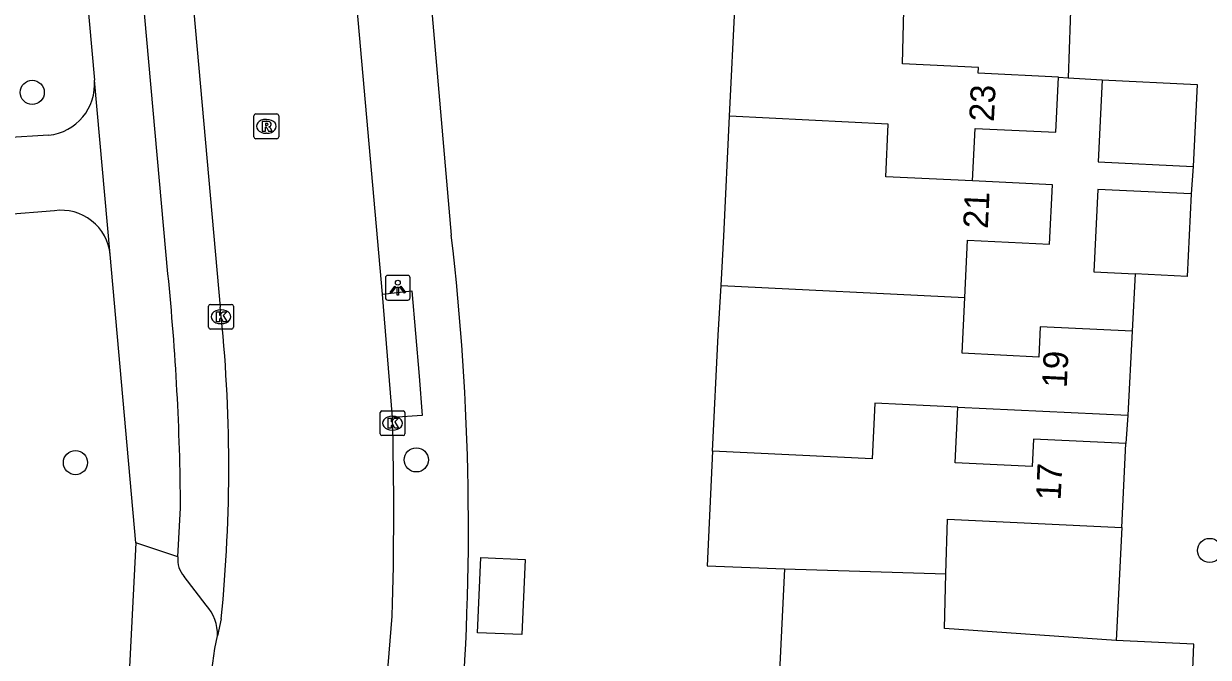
# Model space of a CAD drawing. Extents: x 162990 to 165007, y 383433 to 384336.
# Drawn here: x 164326.35 to 164374.22, y 383707.84 to 383733.45 of the extents above; entities that cross this region are included whole.
import ezdxf

# ---------------------------------------------------------------- set-up
doc = ezdxf.new("R2010")
doc.units = 0
for name, color, linetype in [('IMGEO_Boom', 7, 'Continuous'), ('IMGEO_Erf', 7, 'Continuous'), ('IMGEO_Kolk', 7, 'Continuous'), ('IMGEO_Lichtpunt', 7, 'Continuous'), ('IMGEO_Pand', 7, 'Continuous'), ('IMGEO_Pand_nummerreeks', 7, 'Continuous'), ('IMGEO_Rijbaan_lokaal_open', 7, 'Continuous'), ('IMGEO_Rioolput', 7, 'Continuous'), ('IMGEO_Voetpad_open', 7, 'Continuous')]:
    doc.layers.add(name, color=color, linetype=linetype)

msp = doc.modelspace()

# ---------------------------------------------------------------- linework, layer by layer
at = {"layer": 'IMGEO_Boom'}
for centre in [(164326.696, 383730.671), (164328.443, 383715.71), (164342.215, 383715.82), (164374.274, 383712.159)]:
    msp.add_circle(centre, 0.489, dxfattribs=at)
at = {"layer": 'IMGEO_Erf'}
msp.add_lwpolyline([(164368.165, 383731.288), (164368.556, 383731.263)], dxfattribs=at)
at = {"layer": 'IMGEO_Kolk'}
for p, q in [((164333.823, 383721.178), (164333.823, 383722.03)), ((164333.898, 383722.104), (164334.75, 383722.104)), ((164334.311, 383721.884), (164334.336, 383721.884)), ((164334.824, 383722.03), (164334.824, 383721.178)), ((164334.334, 383721.324), (164334.309, 383721.324)), ((164334.75, 383721.104), (164333.898, 383721.104)), ((164340.754, 383716.876), (164340.754, 383717.728)), ((164340.829, 383717.802), (164341.681, 383717.802)), ((164341.242, 383717.582), (164341.267, 383717.582)), ((164341.755, 383717.728), (164341.755, 383716.876)), ((164341.265, 383717.022), (164341.24, 383717.022)), ((164341.681, 383716.802), (164340.829, 383716.802))]:
    msp.add_line(p, q, dxfattribs=at)
for points in [[(164333.823, 383721.178), (164333.823, 383722.03)], [(164333.898, 383722.104), (164334.75, 383722.104)], [(164334.144, 383721.804), (164334.267, 383721.804), (164334.267, 383721.653), (164334.397, 383721.804), (164334.561, 383721.804), (164334.415, 383721.653), (164334.568, 383721.404), (164334.416, 383721.404), (164334.331, 383721.568), (164334.267, 383721.501), (164334.267, 383721.404), (164334.144, 383721.404), (164334.144, 383721.804)], [(164334.824, 383722.03), (164334.824, 383721.178)], [(164334.75, 383721.104), (164333.898, 383721.104)], [(164340.754, 383716.876), (164340.754, 383717.728)], [(164340.829, 383717.802), (164341.681, 383717.802)], [(164341.075, 383717.502), (164341.198, 383717.502), (164341.198, 383717.351), (164341.328, 383717.502), (164341.492, 383717.502), (164341.346, 383717.351), (164341.499, 383717.102), (164341.347, 383717.102), (164341.262, 383717.266), (164341.198, 383717.199), (164341.198, 383717.102), (164341.075, 383717.102), (164341.075, 383717.502)], [(164341.755, 383717.728), (164341.755, 383716.876)], [(164341.681, 383716.802), (164340.829, 383716.802)]]:
    msp.add_lwpolyline(points, dxfattribs=at)
for centre, start, end in [((164333.9, 383722.028), 91.552, 178.448), ((164333.9, 383722.028), 91.552, 178.448), ((164334.748, 383722.028), 1.552, 88.448), ((164334.748, 383722.028), 1.552, 88.448), ((164333.9, 383721.18), 181.552, 268.448), ((164333.9, 383721.18), 181.552, 268.448), ((164334.748, 383721.18), 271.552, 358.448), ((164334.748, 383721.18), 271.552, 358.448), ((164340.831, 383717.726), 91.552, 178.448), ((164340.831, 383717.726), 91.552, 178.448), ((164341.679, 383717.726), 1.552, 88.448), ((164341.679, 383717.726), 1.552, 88.448), ((164340.831, 383716.878), 181.552, 268.448), ((164340.831, 383716.878), 181.552, 268.448), ((164341.679, 383716.878), 271.552, 358.448), ((164341.679, 383716.878), 271.552, 358.448)]:
    msp.add_arc(centre, 0.0765, start, end, dxfattribs=at)
for centre, major_axis, ratio, start_param, end_param in [((164334.31, 383721.604), (-0.387, 0.002), 0.722429, 4.712389, 7.853982), ((164334.335, 383721.604), (-0.39, 0.002), 0.717154, 1.570796, 4.712389), ((164341.241, 383717.302), (-0.387, 0.002), 0.722429, 4.712389, 7.853982), ((164341.266, 383717.302), (-0.39, 0.002), 0.717154, 1.570796, 4.712389)]:
    msp.add_ellipse(centre, major_axis=major_axis, ratio=ratio, start_param=start_param, end_param=end_param, dxfattribs=at)
at = {"layer": 'IMGEO_Lichtpunt'}
for p, q in [((164340.97, 383723.181), (164340.97, 383722.374)), ((164340.97, 383723.181), (164340.97, 383722.374)), ((164341.872, 383723.276), (164341.064, 383723.276)), ((164341.872, 383723.276), (164341.064, 383723.276)), ((164341.966, 383722.374), (164341.966, 383723.181)), ((164341.966, 383722.374), (164341.966, 383723.181)), ((164341.064, 383722.28), (164341.872, 383722.28)), ((164341.064, 383722.28), (164341.872, 383722.28))]:
    msp.add_line(p, q, dxfattribs=at)
for points in [[(164341.344, 383722.845), (164341.383, 383722.817), (164341.195, 383722.555), (164341.157, 383722.582), (164341.344, 383722.845)], [(164341.446, 383722.797), (164341.493, 383722.797), (164341.493, 383722.475), (164341.446, 383722.475), (164341.446, 383722.797)], [(164341.556, 383722.817), (164341.594, 383722.844), (164341.781, 383722.582), (164341.742, 383722.554), (164341.556, 383722.817)]]:
    msp.add_lwpolyline(points, dxfattribs=at)
msp.add_circle((164341.469, 383722.979), 0.0994, dxfattribs=at)
for centre, start, end in [((164341.064, 383723.181), 90, 180), ((164341.064, 383723.181), 90, 180), ((164341.872, 383723.181), 0, 90), ((164341.872, 383723.181), 0, 90), ((164341.064, 383722.374), 180, 270), ((164341.064, 383722.374), 180, 270), ((164341.872, 383722.374), 270, 0), ((164341.872, 383722.374), 270, 360)]:
    msp.add_arc(centre, 0.0946, start, end, dxfattribs=at)
at = {"layer": 'IMGEO_Pand'}
for points in [[(164354.875, 383729.708), (164355.099, 383734.315)], [(164368.165, 383731.288), (164364.925, 383731.446), (164364.936, 383731.671), (164361.862, 383731.821), (164361.913, 383733.988)], [(164364.695, 383727.097), (164364.798, 383729.218), (164368.056, 383729.059), (164368.165, 383731.288)], [(164369.929, 383731.182), (164369.768, 383727.868), (164373.608, 383727.681)], [(164369.929, 383731.182), (164373.769, 383730.995), (164373.608, 383727.681)], [(164354.528, 383722.865), (164354.639, 383724.862), (164354.875, 383729.708)], [(164364.695, 383727.097), (164361.185, 383727.264), (164361.288, 383729.393), (164354.875, 383729.708)], [(164364.381, 383722.384), (164364.493, 383724.702), (164367.801, 383724.54), (164367.918, 383726.94), (164364.695, 383727.097)], [(164373.527, 383726.565), (164369.753, 383726.746), (164369.591, 383723.416), (164371.262, 383723.335)], [(164373.527, 383726.565), (164373.364, 383723.232), (164371.262, 383723.335)], [(164354.188, 383716.173), (164354.417, 383720.863), (164354.528, 383722.865)], [(164354.528, 383722.865), (164364.381, 383722.384)], [(164371.136, 383721.016), (164367.429, 383721.2), (164367.369, 383719.976), (164364.271, 383720.127), (164364.381, 383722.384)], [(164371.136, 383721.016), (164370.962, 383717.62)], [(164364.097, 383717.95), (164360.746, 383718.111), (164360.637, 383715.862), (164354.188, 383716.173)], [(164370.884, 383716.48), (164367.154, 383716.662), (164367.099, 383715.548), (164363.988, 383715.699), (164364.097, 383717.95)], [(164364.097, 383717.95), (164370.962, 383717.62)], [(164370.719, 383713.084), (164370.884, 383716.48)], [(164354.188, 383716.173), (164353.963, 383711.541), (164357.09, 383711.411), (164357.092, 383711.411)], [(164363.618, 383711.212), (164363.684, 383713.427), (164370.719, 383713.084)], [(164346.485, 383708.758), (164344.686, 383708.836), (164344.818, 383711.877), (164346.617, 383711.799), (164346.485, 383708.758)], [(164357.092, 383711.411), (164356.877, 383706.986)], [(164357.092, 383711.411), (164363.618, 383711.212)], [(164370.496, 383708.52), (164363.552, 383709.001), (164363.618, 383711.212)], [(164373.503, 383704.99), (164373.64, 383708.373), (164370.496, 383708.52)]]:
    msp.add_lwpolyline(points, dxfattribs=at)
at = {"layer": 'IMGEO_Rijbaan_lokaal_open'}
for points in [[(164328.714, 383784.472), (164334.296, 383721.992)], [(164340.843, 383722.51), (164335.426, 383783.74)], [(164341.251, 383717.535), (164340.843, 383722.51)], [(164334.331, 383709.39), (164334.187, 383708.706)], [(164340.624, 383701.862), (164341.244, 383709.508)], [(164334.08, 383708.195), (164334.187, 383708.706)]]:
    msp.add_lwpolyline(points, dxfattribs=at)
for centre, radius, start, end in [((164273.301, 383715.522), 61.337, 354.2629, 6.05536), ((164196.158, 383713.648), 145.146, 358.36551, 1.53455), ((164298.637, 383712.968), 35.763, 336.9064, 352.3311)]:
    msp.add_arc(centre, radius, start, end, dxfattribs=at)
at = {"layer": 'IMGEO_Rioolput'}
for p, q in [((164335.656, 383728.873), (164335.656, 383729.725)), ((164335.731, 383729.799), (164336.583, 383729.799)), ((164336.144, 383729.579), (164336.169, 383729.579)), ((164336.657, 383729.725), (164336.657, 383728.873)), ((164336.167, 383729.019), (164336.142, 383729.019)), ((164336.583, 383728.799), (164335.731, 383728.799))]:
    msp.add_line(p, q, dxfattribs=at)
for points in [[(164335.656, 383728.873), (164335.656, 383729.725)], [(164335.731, 383729.799), (164336.583, 383729.799)], [(164336.245, 383729.497), (164335.993, 383729.499), (164335.993, 383729.099)], [(164336.171, 383729.418), (164336.117, 383729.418), (164336.117, 383729.337)], [(164336.657, 383729.725), (164336.657, 383728.873)], [(164335.993, 383729.099), (164336.117, 383729.099), (164336.117, 383729.261), (164336.128, 383729.261)], [(164336.117, 383729.337), (164336.169, 383729.337)], [(164336.175, 383729.232), (164336.246, 383729.099), (164336.386, 383729.099), (164336.321, 383729.225)], [(164336.583, 383728.799), (164335.731, 383728.799)]]:
    msp.add_lwpolyline(points, dxfattribs=at)
for centre, radius, start, end in [((164335.733, 383729.723), 0.0765, 91.552, 178.448), ((164335.733, 383729.723), 0.0765, 91.552, 178.448), ((164336.177, 383729.322), 0.0964, 77.0061, 93.1865), ((164336.191, 383729.379), 0.0378, 276.6634, 79.6772), ((164336.244, 383729.387), 0.109, 350.3612, 89.416), ((164336.242, 383729.387), 0.112, 277.5842, 350.9817), ((164336.581, 383729.723), 0.0765, 1.552, 88.448), ((164336.581, 383729.723), 0.0765, 1.552, 88.448), ((164335.733, 383728.875), 0.0765, 181.552, 268.448), ((164335.733, 383728.875), 0.0765, 181.552, 268.448), ((164336.127, 383729.208), 0.0533, 26.0293, 88.6989), ((164336.153, 383729.526), 0.19, 274.7715, 282.9687), ((164336.226, 383729.172), 0.108, 29.5134, 73.7905), ((164336.581, 383728.875), 0.0765, 271.552, 358.448), ((164336.581, 383728.875), 0.0765, 271.552, 358.448)]:
    msp.add_arc(centre, radius, start, end, dxfattribs=at)
for centre, major_axis, ratio, start_param, end_param in [((164336.143, 383729.299), (-0.387, 0.002), 0.722429, 4.712389, 7.853982), ((164336.168, 383729.299), (-0.39, 0.002), 0.717154, 1.570796, 4.712389)]:
    msp.add_ellipse(centre, major_axis=major_axis, ratio=ratio, start_param=start_param, end_param=end_param, dxfattribs=at)
at = {"layer": 'IMGEO_Voetpad_open'}
for points in [[(164332.18, 383723.332), (164326.822, 383783.027)], [(164326.942, 383756.509), (164329.206, 383731.171)], [(164341.617, 383751.922), (164341.297, 383751.871), (164343.628, 383724.895)], [(164368.683, 383734.752), (164368.556, 383731.263)], [(164368.556, 383731.263), (164369.929, 383731.182)], [(164329.848, 383724.119), (164329.206, 383731.171)], [(164327.358, 383728.944), (164325.617, 383728.832), (164323.714, 383728.686)], [(164373.608, 383727.681), (164373.527, 383726.565)], [(164327.594, 383725.889), (164325.56, 383725.719), (164323.878, 383725.736)], [(164330.878, 383712.471), (164329.848, 383724.119)], [(164371.262, 383723.335), (164371.136, 383721.016)], [(164340.843, 383722.51), (164342.034, 383722.645), (164342.337, 383719.2), (164342.448, 383717.607), (164341.251, 383717.535)], [(164370.962, 383717.62), (164370.884, 383716.48)], [(164332.579, 383711.897), (164332.691, 383713.886)], [(164370.719, 383713.084), (164370.496, 383708.52)], [(164330.878, 383712.471), (164330.571, 383706.397), (164330.289, 383704.146)], [(164332.579, 383711.897), (164330.878, 383712.471)], [(164333.729, 383709.951), (164332.832, 383711.106)]]:
    msp.add_lwpolyline(points, dxfattribs=at)
for centre, radius, start, end in [((164327.151, 383730.996), 2.063, 275.769, 4.8582), ((164327.865, 383723.914), 1.994, 5.9065, 97.8104), ((164243.762, 383713.098), 100.56, 355.12809, 6.73681), ((164230.637, 383713.102), 102.057, 0.44015, 5.75287), ((164333.612, 383711.791), 1.038, 174.1622, 221.3114), ((164332.332, 383708.73), 1.856, 359.2524, 41.1419)]:
    msp.add_arc(centre, radius, start, end, dxfattribs=at)

# ---------------------------------------------------------------- texts
at = {"layer": 'IMGEO_Pand_nummerreeks'}
for s, rotation, p in [('23', 87.2004, (164365.553, 383729.471)), ('21', 87.209, (164365.308, 383725.15)), ('19', 87.0669, (164368.495, 383718.712)), ('17', 87.2156, (164368.249, 383714.17))]:
    msp.add_text(s, height=1, rotation=rotation, dxfattribs=at).set_placement(p)

doc.saveas('drawing.dxf')
